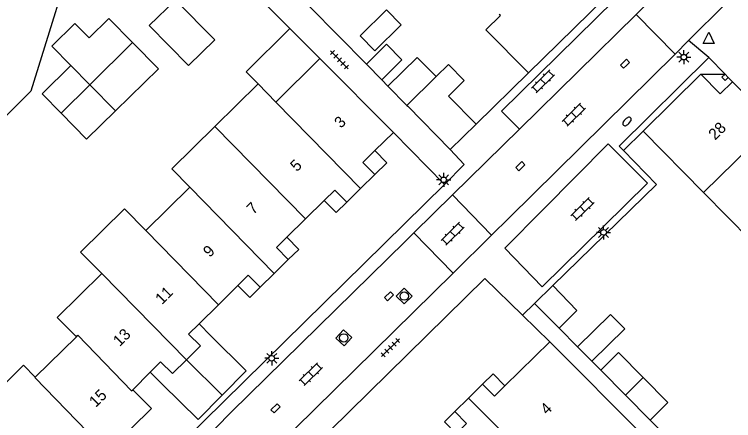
# Model space of a CAD drawing. Extents: x 128000 to 131008, y 398996 to 402500.
# Drawn here: x 129423.5 to 129487.4, y 399421 to 399457.1 of the extents above; entities that cross this region are included whole.
import ezdxf

# ---------------------------------------------------------------- set-up
doc = ezdxf.new("R2010")
doc.units = 0
for name, color, linetype in [('gg-afsc-erfafscheiding', 7, 'Continuous'), ('gg-afsc-muur', 7, 'Continuous'), ('gg-anno-huisnummerreeks BGT', 7, 'Continuous'), ('gg-bbg-bijgebouw', 7, 'Continuous'), ('gg-bbg-gedigitaliseerde bebouwing', 7, 'Continuous'), ('gg-bbg-gedigitaliseerde bijgebouw', 7, 'Continuous'), ('gg-bbg-hoofdgebouw', 7, 'Continuous'), ('gg-bbg-luifel en loopbrug', 7, 'Continuous'), ('gg-bbg-onder overbouw', 7, 'Continuous'), ('gg-bbg-pand overbouw', 7, 'Continuous'), ('gg-bbg-pilaar onder overbouw', 7, 'Continuous'), ('gg-bbg-pilaar pand', 7, 'Continuous'), ('gg-bbg-tussenscheiding', 7, 'Continuous'), ('gg-knt-verharding', 7, 'Continuous'), ('gg-kntw-beschoeiing', 7, 'Continuous'), ('gt-grn-weggrens', 7, 'Continuous'), ('gt-symb-brandkraan', 7, 'Continuous'), ('gt-symb-klinker verharding', 7, 'Continuous'), ('gt-symb-kolk', 7, 'Continuous'), ('gt-symb-lichtmast', 7, 'Continuous'), ('gt-symb-rioolschacht', 7, 'Continuous'), ('gt-symb-tegel verharding', 7, 'Continuous'), ('gt-symb-waterafsluiter', 7, 'Continuous')]:
    doc.layers.add(name, color=color, linetype=linetype)

# ---------------------------------------------------------------- blocks, each defined once
blk = doc.blocks.new('gt0-LMAST')
at = {"layer": 'gt-symb-lichtmast'}
for p, q in [((-0.182, 0.173), (-0.447, 0.438)), ((-0.005, 0.246), (-0.005, 0.621)), ((0.172, 0.173), (0.437, 0.438)), ((-0.255, -0.004), (-0.63, -0.004)), ((-0.182, -0.181), (-0.447, -0.446)), ((-0.005, -0.254), (-0.005, -0.629)), ((0.437, -0.446), (0.172, -0.181)), ((0.245, -0.004), (0.62, -0.004))]:
    blk.add_line(p, q, dxfattribs=at)
blk.add_circle((-0.005, -0.004), 0.25, dxfattribs=at)
blk = doc.blocks.new('gt0-WAFSL')
at = {"layer": 'gt-symb-waterafsluiter'}
for p, q in [((-0.5, -0.333), (0, 0.667)), ((0, 0.667), (0.5, -0.333)), ((0.5, -0.333), (-0.5, -0.333))]:
    blk.add_line(p, q, dxfattribs=at)
blk = doc.blocks.new('gt0-TEG1')
at = {"layer": 'gt-symb-tegel verharding'}
for p, q in [((-1.125, 0), (1.125, 0)), ((-0.9, -0.25), (-0.9, 0.25)), ((-0.45, -0.25), (-0.45, 0.25)), ((0, -0.25), (0, 0.25)), ((0.45, -0.25), (0.45, 0.25)), ((0.9, -0.25), (0.9, 0.25))]:
    blk.add_line(p, q, dxfattribs=at)
blk = doc.blocks.new('gt0-KOLK')
at = {"layer": 'gt-symb-kolk'}
blk.add_lwpolyline([(0, 0), (0.375, 0), (0.375, 0.4), (-0.375, 0.4), (-0.375, 0), (0, 0)], dxfattribs=at)
blk = doc.blocks.new('gt0-BR')
at = {"layer": 'gt-symb-brandkraan'}
for centre, radius, start, end in [((-0.244, 0), 0.206, 107.56694, 252.43307), ((0.599, -2.664), 3, 106.89205, 107.56694), ((0, -0.691), 0.938, 73.10799, 106.89205), ((-0.599, -2.664), 3, 72.43309, 73.10799), ((0.244, 0), 0.206, 287.56695, 72.43309), ((0.599, 2.664), 3, 252.43307, 253.10797), ((0, 0.691), 0.938, 253.10797, 286.89206), ((-0.599, 2.664), 3, 286.89206, 287.56695)]:
    blk.add_arc(centre, radius, start, end, dxfattribs=at)
blk = doc.blocks.new('gt0-KL1')
at = {"layer": 'gt-symb-klinker verharding'}
for p, q in [((-1.15, 0.3), (1.15, 0.3)), ((-1, -0.3), (-1, 0.3)), ((-0.5, 0.3), (-0.5, 0.45)), ((0, -0.3), (0, 0.3)), ((0.5, 0.3), (0.5, 0.45)), ((1, -0.3), (1, 0.3)), ((-1.15, -0.3), (1.15, -0.3)), ((-0.5, -0.45), (-0.5, -0.3)), ((0.5, -0.45), (0.5, -0.3))]:
    blk.add_line(p, q, dxfattribs=at)
blk = doc.blocks.new('gt0-RS')
at = {"layer": 'gt-symb-rioolschacht'}
blk.add_lwpolyline([(-0.5, -0.5), (0.5, -0.5), (0.5, 0.5), (-0.5, 0.5)], close=True, dxfattribs=at)
blk.add_circle((0, 0), 0.375, dxfattribs=at)

msp = doc.modelspace()

# ---------------------------------------------------------------- linework, layer by layer
at = {"layer": 'gg-afsc-erfafscheiding'}
for p, q in [((129447.972, 399455.906), (129443.917, 399459.982)), ((129449.761, 399457.826), (129454.78, 399452.715)), ((129464.523, 399447.375), (129469.197, 399451.937)), ((129456.142, 399451.329), (129456.691, 399450.77)), ((129465.32, 399433.67), (129468.646, 399430.413)), ((129468.646, 399430.413), (129471.07, 399428.04)), ((129471.92, 399429.24), (129473.55, 399427.592)), ((129474.816, 399426.312), (129475.61, 399425.51)), ((129479.99, 399421.07), (129483.62, 399417.41))]:
    msp.add_line(p, q, dxfattribs=at)
at = {"layer": 'gg-afsc-muur'}
msp.add_line((129479.36, 399446.75), (129477.622, 399445.032), dxfattribs=at)
msp.add_lwpolyline([(129471.36, 399433.05), (129480.555, 399442.026), (129477.622, 399445.032)], dxfattribs=at)
at = {"layer": 'gg-bbg-bijgebouw'}
for p, q in [((129456.691, 399450.77), (129458.377, 399449.056)), ((129458.377, 399449.056), (129458.451, 399448.98)), ((129458.451, 399448.98), (129462.233, 399445.126)), ((129464.523, 399447.375), (129462.233, 399445.126)), ((129469.72, 399431.45), (129471.36, 399433.05)), ((129471.92, 399429.24), (129469.72, 399431.45))]:
    msp.add_line(p, q, dxfattribs=at)
for points in [[(129462.075, 399452.696), (129463.484, 399451.26), (129462.071, 399449.873), (129464.523, 399447.375)], [(129471.36, 399433.05), (129473.49, 399430.8), (129471.92, 399429.24)]]:
    msp.add_lwpolyline(points, dxfattribs=at)
at = {"layer": 'gg-bbg-gedigitaliseerde bebouwing'}
for p, q in [((129450.652, 399453.212), (129446.743, 399449.352)), ((129445.169, 399450.958), (129441.31, 399447.177)), ((129446.743, 399449.352), (129445.169, 399450.958)), ((129484.731, 399441.298), (129479.36, 399446.75)), ((129439.088, 399441.792), (129435.18, 399437.933)), ((129489.067, 399436.898), (129484.731, 399441.298)), ((129431.286, 399434.093), (129427.311, 399430.18)), ((129471.07, 399428.04), (129479.449, 399419.596))]:
    msp.add_line(p, q, dxfattribs=at)
for points in [[(129441.31, 399447.177), (129437.491, 399443.411), (129439.088, 399441.792)], [(129435.18, 399437.933), (129433.292, 399439.851), (129429.394, 399436.014), (129431.286, 399434.093)]]:
    msp.add_lwpolyline(points, dxfattribs=at)
at = {"layer": 'gg-bbg-gedigitaliseerde bijgebouw'}
for p, q in [((129430.21, 399450.89), (129433.994, 399454.644)), ((129460.974, 399451.615), (129462.075, 399452.696)), ((129430.21, 399450.89), (129427.661, 399448.358)), ((129477.8, 399423.29), (129475.61, 399425.51)), ((129479.99, 399421.07), (129477.8, 399423.29))]:
    msp.add_line(p, q, dxfattribs=at)
for points in [[(129435.494, 399456.161), (129437.83, 399458.45), (129441.311, 399454.897), (129438.975, 399452.608), (129435.494, 399456.161)], [(129454.226, 399455.231), (129456.575, 399457.555), (129457.885, 399456.231), (129455.536, 399453.907), (129454.226, 399455.231)], [(129433.994, 399454.644), (129436.3, 399452.29), (129432.489, 399448.555)], [(129456.691, 399450.77), (129459.29, 399453.327), (129460.974, 399451.615)], [(129427.661, 399448.358), (129429.927, 399446.045), (129432.489, 399448.555)], [(129475.61, 399425.51), (129477.18, 399427.07), (129479.375, 399424.85)], [(129479.375, 399424.85), (129481.57, 399422.63), (129479.99, 399421.07)]]:
    msp.add_lwpolyline(points, dxfattribs=at)
at = {"layer": 'gg-bbg-hoofdgebouw'}
for p, q in [((129477.07, 399459.69), (129470.49, 399453.21)), ((129466.692, 399457.049), (129466.591, 399457.151)), ((129450.652, 399453.212), (129457.19, 399446.64)), ((129470.49, 399453.21), (129469.197, 399451.937)), ((129479.36, 399446.75), (129484.49, 399451.82)), ((129487.314, 399451.155), (129490.972, 399447.437)), ((129457.19, 399446.64), (129455.542, 399445.029)), ((129455.52, 399442.9), (129454.27, 399441.67)), ((129454.27, 399441.67), (129453.03, 399440.45)), ((129451.044, 399440.598), (129449.38, 399438.96)), ((129449.38, 399438.96), (129447.716, 399437.322)), ((129447.84, 399435.34), (129446.583, 399434.098)), ((129446.583, 399434.098), (129445.35, 399432.88)), ((129443.365, 399433.037), (129441.634, 399431.33)), ((129441.634, 399431.33), (129439.915, 399429.633)), ((129427.311, 399430.18), (129429.015, 399428.482)), ((129429.015, 399428.482), (129425.357, 399424.889)), ((129471.07, 399428.04), (129467.086, 399424.113)), ((129435.566, 399425.325), (129434.02, 399423.76)), ((129465.11, 399424.27), (129463.852, 399423.028)), ((129463.852, 399423.028), (129462.64, 399421.83))]:
    msp.add_line(p, q, dxfattribs=at)
for points in [[(129469.197, 399451.937), (129465.408, 399455.784), (129466.692, 399457.049)], [(129455.542, 399445.029), (129454.47, 399443.98), (129455.52, 399442.9)], [(129453.03, 399440.45), (129451.97, 399441.51), (129451.044, 399440.598)], [(129447.716, 399437.322), (129446.79, 399436.41), (129447.84, 399435.34)], [(129445.35, 399432.88), (129444.29, 399433.95), (129443.365, 399433.037)], [(129439.915, 399429.633), (129438.99, 399428.72), (129440.04, 399427.66), (129438.798, 399426.438)], [(129425.357, 399424.889), (129424.303, 399425.956), (129420.261, 399421.965), (129421.318, 399420.894)], [(129438.798, 399426.438), (129437.54, 399425.2), (129436.48, 399426.25), (129435.566, 399425.325)], [(129467.086, 399424.113), (129466.16, 399423.2), (129465.11, 399424.27)], [(129434.02, 399423.76), (129435.69, 399422.11), (129433.898, 399420.351)], [(129462.64, 399421.83), (129463.69, 399420.77), (129462.766, 399419.855)]]:
    msp.add_lwpolyline(points, dxfattribs=at)
at = {"layer": 'gg-bbg-luifel en loopbrug'}
for p, q in [((129450.652, 399453.212), (129447.972, 399455.906)), ((129454.78, 399452.715), (129456.142, 399451.329)), ((129428.519, 399452.604), (129430.21, 399450.89)), ((129440.963, 399428.562), (129439.915, 399429.633)), ((129473.55, 399427.592), (129474.816, 399426.312)), ((129438.798, 399426.438), (129441.971, 399423.282))]:
    msp.add_line(p, q, dxfattribs=at)
for points in [[(129433.994, 399454.644), (129431.887, 399456.78), (129430.14, 399455.056), (129428.876, 399456.338), (129426.828, 399454.319), (129428.519, 399452.604)], [(129447.972, 399455.906), (129444.089, 399452.043), (129445.169, 399450.958)], [(129454.78, 399452.715), (129456.576, 399454.492), (129457.943, 399453.11), (129456.142, 399451.329)], [(129428.519, 399452.604), (129425.961, 399450.082), (129427.661, 399448.358)], [(129455.542, 399445.029), (129456.596, 399443.952), (129455.52, 399442.9)], [(129451.044, 399440.598), (129452.089, 399439.529), (129453.03, 399440.45)], [(129447.716, 399437.322), (129448.768, 399436.247), (129447.84, 399435.34)], [(129443.365, 399433.037), (129444.414, 399431.964), (129445.35, 399432.88)], [(129473.55, 399427.592), (129476.479, 399430.472), (129477.741, 399429.188), (129474.816, 399426.312)], [(129441.971, 399423.282), (129444.113, 399425.45), (129440.963, 399428.562)], [(129435.566, 399425.325), (129436.628, 399424.277), (129439.829, 399421.114), (129441.971, 399423.282)], [(129467.086, 399424.113), (129466.036, 399425.18), (129465.11, 399424.27)], [(129462.766, 399419.855), (129461.717, 399420.922), (129462.64, 399421.83)]]:
    msp.add_lwpolyline(points, dxfattribs=at)
at = {"layer": 'gg-bbg-onder overbouw'}
msp.add_lwpolyline([(129484.49, 399451.82), (129486.218, 399450.072), (129487.314, 399451.155)], dxfattribs=at)
at = {"layer": 'gg-bbg-pand overbouw'}
for p, q in [((129484.49, 399451.82), (129486.647, 399451.832)), ((129487.314, 399451.155), (129486.932, 399451.543))]:
    msp.add_line(p, q, dxfattribs=at)
at = {"layer": 'gg-bbg-pilaar onder overbouw'}
msp.add_lwpolyline([(129486.647, 399451.832), (129486.362, 399451.552), (129486.647, 399451.263), (129486.932, 399451.543)], dxfattribs=at)
at = {"layer": 'gg-bbg-pilaar pand'}
msp.add_line((129486.932, 399451.543), (129486.647, 399451.832), dxfattribs=at)
at = {"layer": 'gg-bbg-tussenscheiding'}
for p, q in [((129460.974, 399451.615), (129458.377, 399449.056)), ((129432.489, 399448.555), (129430.21, 399450.89)), ((129446.743, 399449.352), (129454.27, 399441.67)), ((129441.31, 399447.177), (129449.38, 399438.96)), ((129490.972, 399447.437), (129484.731, 399441.298)), ((129439.088, 399441.792), (129446.583, 399434.098)), ((129435.18, 399437.933), (129441.634, 399431.33)), ((129431.286, 399434.093), (129438.798, 399426.438)), ((129477.8, 399423.29), (129479.375, 399424.85)), ((129463.852, 399423.028), (129471.426, 399415.454))]:
    msp.add_line(p, q, dxfattribs=at)
for points in [[(129429.015, 399428.482), (129429.143, 399428.607), (129433.92, 399423.66), (129434.02, 399423.76)], [(129425.357, 399424.889), (129425.314, 399424.847), (129432.791, 399417.146)]]:
    msp.add_lwpolyline(points, dxfattribs=at)
at = {"layer": 'gg-knt-verharding'}
for p, q in [((129478.744, 399457.144), (129479.936, 399458.317)), ((129468.389, 399446.945), (129478.744, 399457.144)), ((129482.207, 399453.621), (129478.744, 399457.144)), ((129482.207, 399453.621), (129483.406, 399454.814)), ((129482.207, 399453.621), (129467.481, 399439.068)), ((129485.21, 399453.3), (129486.647, 399451.832)), ((129468.389, 399446.945), (129462.436, 399441.105)), ((129461.73, 399442.03), (129457.19, 399446.64)), ((129479.748, 399442.127), (129475.848, 399438.272)), ((129462.436, 399441.105), (129458.994, 399437.708)), ((129462.436, 399441.105), (129465.888, 399437.524)), ((129465.888, 399437.524), (129467.481, 399439.068)), ((129458.994, 399437.708), (129458.228, 399436.944)), ((129462.497, 399434.144), (129458.994, 399437.708)), ((129465.888, 399437.524), (129462.497, 399434.144)), ((129442.799, 399421.804), (129458.228, 399436.944))]:
    msp.add_line(p, q, dxfattribs=at)
for points in [[(129478.51, 399460.091), (129466.799, 399448.537), (129468.389, 399446.945)], [(129477.622, 399445.032), (129477.24, 399445.42), (129485.21, 399453.3)], [(129479.748, 399442.127), (129476.274, 399445.632), (129470.496, 399439.808)], [(129438.592, 399415.713), (129440.32, 399417.41), (129438.57, 399419.21), (129461.73, 399442.03)], [(129470.496, 399439.808), (129467.083, 399436.371), (129470.396, 399432.911), (129475.848, 399438.272)], [(129448.37, 399415.451), (129448.451, 399420.324), (129462.497, 399434.144)], [(129465.32, 399433.67), (129451.56, 399420.15), (129452.62, 399419.08), (129450.37, 399416.85), (129453.88, 399413.28), (129452.21, 399411.63)], [(129442.137, 399413.553), (129441.382, 399420.362), (129442.799, 399421.804)]]:
    msp.add_lwpolyline(points, dxfattribs=at)
at = {"layer": 'gg-kntw-beschoeiing'}
msp.add_lwpolyline([(129449.284, 399484.336), (129429.43, 399464.74), (129424.98, 399450.32), (129406.3, 399431.65), (129403.2, 399431.64), (129402.608, 399431.028)], dxfattribs=at)
at = {"layer": 'gt-grn-weggrens'}
for p, q in [((129483.406, 399454.814), (129486.685, 399458.072)), ((129485.21, 399453.3), (129483.406, 399454.814)), ((129469.72, 399431.45), (129468.646, 399430.413))]:
    msp.add_line(p, q, dxfattribs=at)
msp.add_lwpolyline([(129461.73, 399442.03), (129463.478, 399443.785), (129462.233, 399445.126)], dxfattribs=at)

# ---------------------------------------------------------------- block references
at = {"layer": 'gt-symb-brandkraan', "rotation": 44.51376743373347}
msp.add_blockref('gt0-BR', (129477.94, 399447.623), dxfattribs=at)
at = {"layer": 'gt-symb-klinker verharding'}
for p, rotation in [((129470.474, 399451.186), 44.51376743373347), ((129473.214, 399448.22), 44.7165602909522), ((129473.981, 399439.839), 44.51376743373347), ((129462.45, 399437.64), 44.716560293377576), ((129449.845, 399425.153), 44.716560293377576)]:
    msp.add_blockref('gt0-KL1', p, dxfattribs=dict(at, rotation=rotation))
at = {"layer": 'gt-symb-kolk', "rotation": 44.594803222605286}
for p in [(129477.905, 399452.613), (129468.602, 399443.511), (129456.938, 399431.935), (129446.854, 399421.972)]:
    msp.add_blockref('gt0-KOLK', p, dxfattribs=at)
at = {"layer": 'gt-symb-lichtmast'}
for p in [(129482.992, 399453.347), (129461.654, 399442.437), (129475.861, 399437.765), (129446.374, 399426.567)]:
    msp.add_blockref('gt0-LMAST', p, dxfattribs=at)
at = {"layer": 'gt-symb-rioolschacht'}
for p, rotation in [((129458.147, 399432.1), 44.918959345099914), ((129452.77, 399428.375), 47.595199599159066)]:
    msp.add_blockref('gt0-RS', p, dxfattribs=dict(at, rotation=rotation))
at = {"layer": 'gt-symb-tegel verharding'}
for p, rotation in [((129452.389, 399453.111), -45.648297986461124), ((129456.919, 399427.51), 44.18964697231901)]:
    msp.add_blockref('gt0-TEG1', p, dxfattribs=dict(at, rotation=rotation))
at = {"layer": 'gt-symb-waterafsluiter'}
msp.add_blockref('gt0-WAFSL', (129485.195, 399454.89), dxfattribs=at)

# ---------------------------------------------------------------- texts
at = {"layer": 'gg-anno-huisnummerreeks BGT'}
for s, rotation, p in [('3', 44.4, (129452.519, 399446.966)), ('28', 44.5, (129485.764, 399445.918)), ('5', 44.6, (129448.606, 399443.109)), ('7', 44.6, (129444.739, 399439.302)), ('9', 44.6, (129440.864, 399435.487)), ('11', 44.6, (129436.617, 399431.295)), ('13', 44.9, (129432.868, 399427.556)), ('15', 44.5, (129430.735, 399422.15)), ('4', 44.6, (129470.83, 399421.485))]:
    msp.add_text(s, height=1, rotation=rotation, dxfattribs=at).set_placement(p)

doc.saveas('drawing.dxf')
